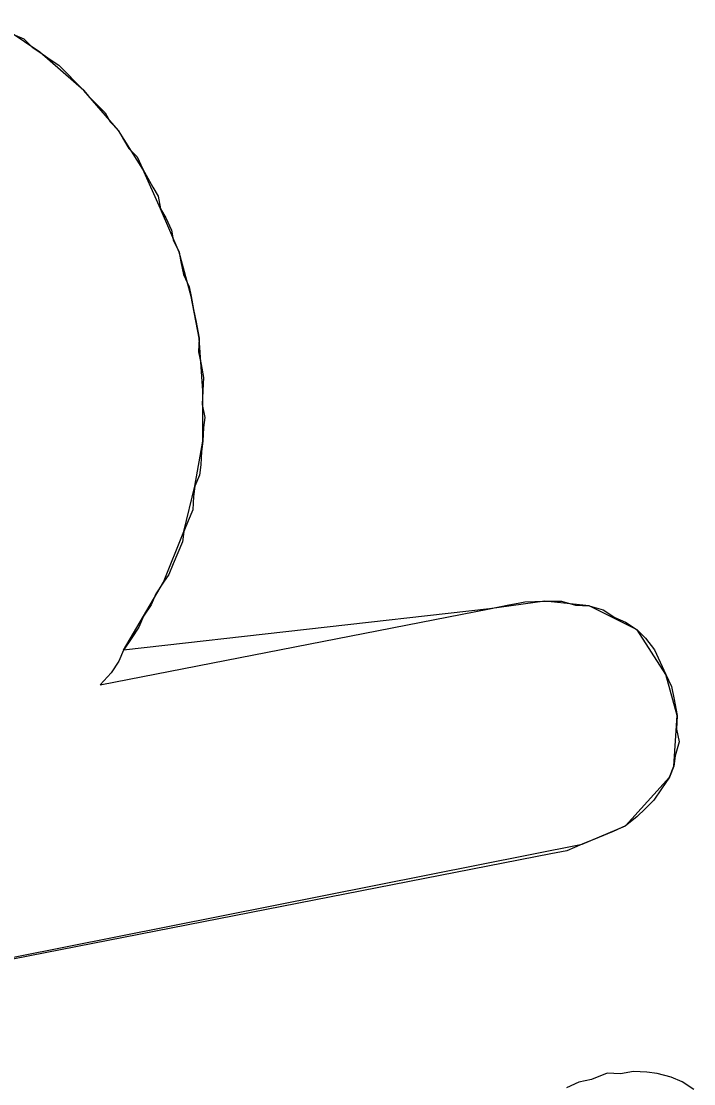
# Model space of a CAD drawing. Extents: x -545736 to -544888, y -1122892 to -1119128.
# Drawn here: x -545067.177 to -545065.691, y -1122821.326 to -1122818.976 of the extents above; entities that cross this region are included whole.
import ezdxf

# ---------------------------------------------------------------- set-up
doc = ezdxf.new("R2010")
doc.units = 0
doc.layers.add('Rozpiska', color=7, linetype='Continuous')

msp = doc.modelspace()

# ---------------------------------------------------------------- linework, layer by layer
at = {"layer": 'Rozpiska'}
for p, q in [((-545067.1961, -1122819.0049), (-545067.172, -1122819.015)), ((-545067.172, -1122819.015), (-545067.1536, -1122819.0335)), ((-545067.1536, -1122819.0335), (-545067.1366, -1122819.045)), ((-545067.1366, -1122819.045), (-545067.1111, -1122819.0621)), ((-545067.1111, -1122819.0621), (-545067.0941, -1122819.0736)), ((-545067.0941, -1122819.0736), (-545067.0757, -1122819.0921)), ((-545067.0757, -1122819.0921), (-545067.0573, -1122819.1107)), ((-545067.0573, -1122819.1107), (-545067.0389, -1122819.1292)), ((-545067.0389, -1122819.1292), (-545067.029, -1122819.1421)), ((-545067.029, -1122819.1421), (-545067.0106, -1122819.1606)), ((-545067.0106, -1122819.1606), (-545066.9922, -1122819.1792)), ((-545066.9922, -1122819.1792), (-545066.9809, -1122819.1991)), ((-545066.9809, -1122819.1991), (-545066.9625, -1122819.2177)), ((-545066.9625, -1122819.2177), (-545066.9512, -1122819.2376)), ((-545066.9512, -1122819.2376), (-545066.9399, -1122819.2576)), ((-545066.9399, -1122819.2576), (-545066.9215, -1122819.2761)), ((-545066.9215, -1122819.2761), (-545066.9088, -1122819.3032)), ((-545066.9088, -1122819.3032), (-545066.8976, -1122819.3231)), ((-545066.8976, -1122819.3231), (-545066.8863, -1122819.3431)), ((-545066.8863, -1122819.3431), (-545066.875, -1122819.363)), ((-545066.875, -1122819.363), (-545066.8694, -1122819.3915)), ((-545066.8694, -1122819.3915), (-545066.8581, -1122819.4114)), ((-545066.8581, -1122819.4114), (-545066.8454, -1122819.4385)), ((-545066.8454, -1122819.4385), (-545066.8413, -1122819.4598)), ((-545066.8413, -1122819.4598), (-545066.8286, -1122819.4869)), ((-545066.8286, -1122819.4869), (-545066.8244, -1122819.5082)), ((-545066.8244, -1122819.5082), (-545066.8188, -1122819.5366)), ((-545066.8188, -1122819.5366), (-545066.8062, -1122819.5637)), ((-545066.8062, -1122819.5637), (-545066.802, -1122819.585)), ((-545066.802, -1122819.585), (-545066.7964, -1122819.6135)), ((-545066.7964, -1122819.6135), (-545066.7908, -1122819.6419)), ((-545066.7908, -1122819.6419), (-545066.7839, -1122819.6775)), ((-545066.7839, -1122819.6775), (-545066.7854, -1122819.7073)), ((-545066.7854, -1122819.7073), (-545066.7799, -1122819.7358)), ((-545066.7799, -1122819.7358), (-545066.7743, -1122819.7642)), ((-545066.7743, -1122819.7642), (-545066.7758, -1122819.7941)), ((-545066.7758, -1122819.7941), (-545066.7774, -1122819.8239)), ((-545066.7774, -1122819.8239), (-545066.7718, -1122819.8524)), ((-545066.7718, -1122819.8524), (-545066.7748, -1122819.8751)), ((-545066.7748, -1122819.8751), (-545066.7763, -1122819.9049)), ((-545066.7763, -1122819.9049), (-545066.7792, -1122819.9277)), ((-545066.7792, -1122819.9277), (-545066.7808, -1122819.9575)), ((-545066.7808, -1122819.9575), (-545066.7837, -1122819.9802)), ((-545066.7837, -1122819.9802), (-545066.7938, -1122820.0044)), ((-545066.7938, -1122820.0044), (-545066.7967, -1122820.0271)), ((-545066.7967, -1122820.0271), (-545066.7982, -1122820.0569)), ((-545066.7982, -1122820.0569), (-545066.8083, -1122820.0811)), ((-545066.8083, -1122820.0811), (-545066.8183, -1122820.1052)), ((-545066.8183, -1122820.1052), (-545066.8213, -1122820.1279)), ((-545066.8213, -1122820.1279), (-545066.8313, -1122820.152)), ((-545066.8313, -1122820.152), (-545066.8414, -1122820.1761)), ((-545066.8414, -1122820.1761), (-545066.8514, -1122820.2003)), ((-545066.8514, -1122820.2003), (-545066.8629, -1122820.2173)), ((-545066.8629, -1122820.2173), (-545066.88, -1122820.2428)), ((-545066.88, -1122820.2428), (-545066.8901, -1122820.2669)), ((-545067.0031, -1122820.4441), (-545066.1425, -1122820.2757)), ((-545066.8901, -1122820.2669), (-545066.9072, -1122820.2924)), ((-545066.1425, -1122820.2757), (-545066.1212, -1122820.2715)), ((-545066.1212, -1122820.2715), (-545066.0998, -1122820.2673)), ((-545066.0998, -1122820.2673), (-545066.0785, -1122820.2632)), ((-545066.0785, -1122820.2632), (-545066.0643, -1122820.2604)), ((-545066.0643, -1122820.2604), (-545066.0202, -1122820.2591)), ((-545066.0202, -1122820.2591), (-545065.9832, -1122820.2593)), ((-545065.9832, -1122820.2593), (-545065.952, -1122820.2679)), ((-545065.952, -1122820.2679), (-545065.9222, -1122820.2695)), ((-545065.9222, -1122820.2695), (-545065.8909, -1122820.2781)), ((-545065.8909, -1122820.2781), (-545065.8654, -1122820.2953)), ((-545066.9072, -1122820.2924), (-545066.9173, -1122820.3165)), ((-545065.8654, -1122820.2953), (-545065.8413, -1122820.3053)), ((-545066.9173, -1122820.3165), (-545066.9344, -1122820.3421)), ((-545065.8413, -1122820.3053), (-545065.8158, -1122820.3225)), ((-545065.8158, -1122820.3225), (-545065.7974, -1122820.3411)), ((-545066.9344, -1122820.3421), (-545066.9516, -1122820.3676)), ((-545065.7974, -1122820.3411), (-545065.7776, -1122820.3667)), ((-545066.9516, -1122820.3676), (-545066.9617, -1122820.3917)), ((-545065.7776, -1122820.3667), (-545065.7649, -1122820.3938)), ((-545066.9617, -1122820.3917), (-545066.9788, -1122820.4172)), ((-545065.7649, -1122820.3938), (-545065.7522, -1122820.4208)), ((-545066.9788, -1122820.4172), (-545067.0031, -1122820.4441)), ((-545065.7522, -1122820.4208), (-545065.7395, -1122820.4479)), ((-545065.7395, -1122820.4479), (-545065.734, -1122820.4763)), ((-545065.734, -1122820.4763), (-545065.727, -1122820.5119)), ((-545065.727, -1122820.5119), (-545065.7286, -1122820.5418)), ((-545065.7286, -1122820.5418), (-545065.723, -1122820.5702)), ((-545065.723, -1122820.5702), (-545065.7317, -1122820.6014)), ((-545065.7317, -1122820.6014), (-545065.7346, -1122820.6242)), ((-545065.7346, -1122820.6242), (-545065.7446, -1122820.6483)), ((-545065.7446, -1122820.6483), (-545065.7618, -1122820.6738)), ((-545065.7618, -1122820.6738), (-545065.779, -1122820.6993)), ((-545065.779, -1122820.6993), (-545065.7975, -1122820.7177)), ((-545065.7975, -1122820.7177), (-545065.8161, -1122820.7361)), ((-545065.8161, -1122820.7361), (-545065.8417, -1122820.7559)), ((-545065.8688, -1122820.7686), (-545065.903, -1122820.7827)), ((-545065.8417, -1122820.7559), (-545065.8688, -1122820.7686)), ((-545065.903, -1122820.7827), (-545065.9371, -1122820.7967)), ((-545066.0069, -1122820.8178), (-545068.5602, -1122821.3175)), ((-545065.9713, -1122820.8108), (-545066.0069, -1122820.8178)), ((-545065.9371, -1122820.7967), (-545065.9713, -1122820.8108)), ((-545065.8824, -1122821.3029), (-545065.9165, -1122821.317)), ((-545065.8525, -1122821.3045), (-545065.8824, -1122821.3029)), ((-545065.8241, -1122821.2989), (-545065.8525, -1122821.3045)), ((-545065.7942, -1122821.3005), (-545065.8241, -1122821.2989)), ((-545065.7715, -1122821.3034), (-545065.7942, -1122821.3005)), ((-545065.7403, -1122821.3121), (-545065.7715, -1122821.3034)), ((-545065.7161, -1122821.3221), (-545065.7403, -1122821.3121)), ((-545065.945, -1122821.3226), (-545065.972, -1122821.3353)), ((-545065.9165, -1122821.317), (-545065.945, -1122821.3226)), ((-545065.6906, -1122821.3393), (-545065.7161, -1122821.3221))]:
    msp.add_line(p, q, dxfattribs=at)
for points in [[(-545066.9516, -1122820.3676), (-545066.8629, -1122820.2173), (-545066.8183, -1122820.1052), (-545066.7938, -1122820.0044), (-545066.7763, -1122819.9049), (-545066.7758, -1122819.7941), (-545066.7839, -1122819.6775), (-545066.802, -1122819.585), (-545066.8286, -1122819.4869), (-545066.8694, -1122819.3915), (-545066.9088, -1122819.3032), (-545066.9625, -1122819.2177), (-545067.0389, -1122819.1292), (-545067.1366, -1122819.045), (-545067.2387, -1122818.9763)], [(-545068.5602, -1122821.3175), (-545065.9371, -1122820.7967), (-545065.8417, -1122820.7559), (-545065.7446, -1122820.6483), (-545065.7346, -1122820.6242), (-545065.727, -1122820.5119), (-545065.7522, -1122820.4208), (-545065.8158, -1122820.3225), (-545065.9222, -1122820.2695), (-545066.0202, -1122820.2591), (-545066.1425, -1122820.2757), (-545066.9516, -1122820.3676)]]:
    msp.add_lwpolyline(points, dxfattribs=at)

doc.saveas('drawing.dxf')
